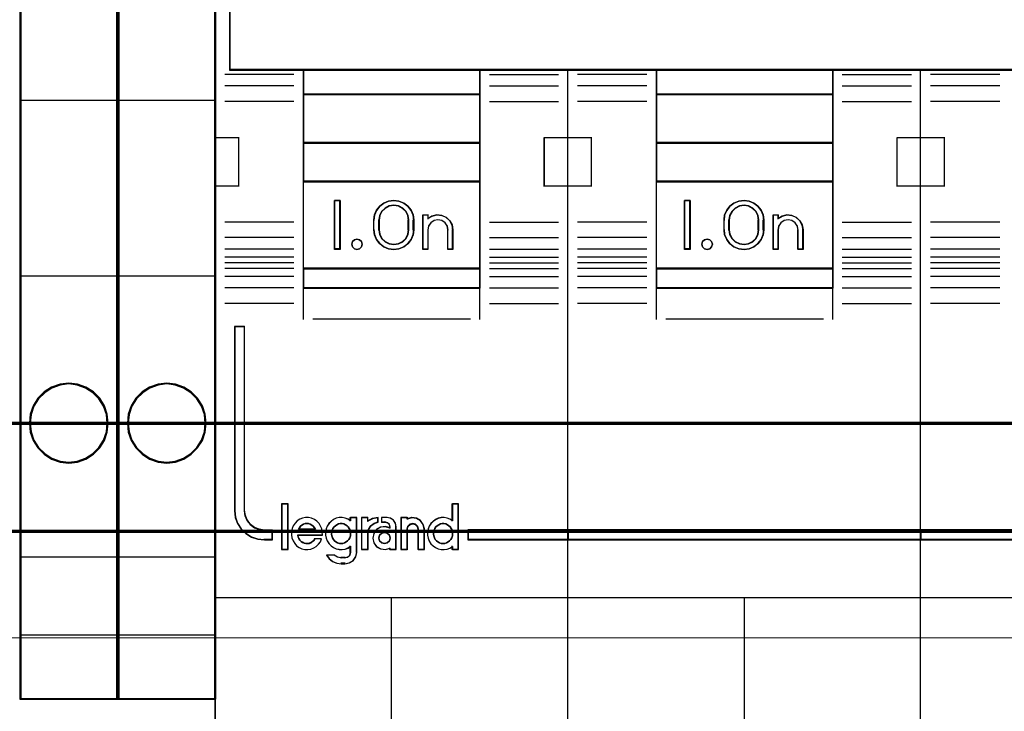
# Model space of a CAD drawing. Header units: millimetres. Extents: x -1290 to 1795, y -4192 to -1311.
# Tile 474 of 656: x 1509 to 1519, y -3690 to -3683. Entities that reach past the tile are written whole.
import ezdxf

# ---------------------------------------------------------------- set-up
doc = ezdxf.new("R2010")
doc.units = ezdxf.units.MM
doc.layers.add('30', color=7, linetype='Continuous')
doc.layers.add('45', color=7, linetype='Continuous')
doc.layers.add('Aparatura', color=7, linetype='Continuous', lineweight=13)

# ---------------------------------------------------------------- blocks, each defined once
blk = doc.blocks.new('*U220')
at = {"layer": '45', "color": 7}
for points in [[(729.330434, -233.600374), (711.31819, -233.600374), (711.31819, -315.623143), (729.330434, -315.623143), (747.331539, -315.623143), (765.343784, -315.623143), (765.343784, -233.600374), (747.331539, -233.600374), (729.330434, -233.600374)], [(733.830821, -269.920485), (742.83135, -269.920485), (747.331614, -269.920485), (751.837448, -269.920485), (760.843546, -269.920485), (764.58634, -269.920485), (764.58634, -266.509488), (764.58634, -265.872694), (757.089613, -265.629051), (749.587316, -265.462931), (742.085019, -265.385409), (734.577152, -265.385409), (727.074855, -265.462931), (719.566988, -265.629051), (712.070261, -265.872694), (712.070261, -266.509488), (712.070261, -269.920485), (715.818625, -269.920485), (724.819153, -269.920485), (729.330557, -269.920485), (733.830821, -269.920485)], [(724.844733, -271.173646), (724.844733, -269.886374), (715.816293, -269.886374), (715.816293, -271.173646), (724.844733, -271.173646)], [(733.817662, -269.886374), (733.817662, -271.173646), (742.844311, -271.173646), (742.844311, -269.886374), (733.817662, -269.886374)], [(724.844733, -271.141329), (715.816293, -271.141329), (715.816293, -273.647651), (724.844733, -273.647651), (724.844733, -271.141329)], [(733.817662, -271.141329), (733.817662, -273.647651), (742.844311, -273.647651), (742.844311, -271.141329), (733.817662, -271.141329)], [(724.844733, -275.62075), (724.844733, -273.613539), (715.816293, -273.613539), (715.816293, -275.62075), (724.844733, -275.62075)], [(742.844311, -275.62075), (742.844311, -273.613539), (733.817662, -273.613539), (733.817662, -275.62075), (742.844311, -275.62075)], [(724.844733, -280.062468), (724.844733, -275.588434), (715.816293, -275.588434), (715.816293, -280.062468), (724.844733, -280.062468)], [(733.817662, -275.588434), (733.817662, -280.062468), (742.844311, -280.062468), (742.844311, -275.588434), (733.817662, -275.588434)], [(717.707216, -276.566904), (717.707216, -279.073225), (717.424294, -279.073225), (717.424294, -276.566904), (717.707216, -276.566904)], [(719.422655, -277.569433), (719.462278, -277.313231), (719.564166, -277.073738), (719.722658, -276.862093), (719.937755, -276.706144), (720.181153, -276.605891), (720.441533, -276.566904), (720.701913, -276.605891), (720.950972, -276.706144), (721.160408, -276.862093), (721.324561, -277.073738), (721.426449, -277.313231), (721.460411, -277.569433), (721.460411, -278.070697), (721.426449, -278.332468), (721.324561, -278.571961), (721.160408, -278.778036), (720.950972, -278.933985), (720.701913, -279.039808), (720.441533, -279.073225), (720.181153, -279.039808), (719.937755, -278.933985), (719.722658, -278.778036), (719.564166, -278.571961), (719.462278, -278.332468), (719.422655, -278.070697), (719.422655, -277.569433)], [(735.565333, -276.566904), (735.565333, -279.073225), (735.275249, -279.073225), (735.275249, -276.566904), (735.565333, -276.566904)], [(738.807444, -276.706144), (739.011277, -276.862093), (739.181139, -277.073738), (739.283055, -277.313231), (739.311366, -277.569433), (739.311366, -278.070697), (739.283055, -278.332468), (739.181139, -278.571961), (739.011277, -278.778036), (738.807444, -278.933985), (738.563976, -279.039808), (738.303522, -279.073225), (738.031744, -279.039808), (737.788276, -278.933985), (737.57878, -278.778036), (737.420243, -278.571961), (737.312664, -278.332468), (737.284354, -278.070697), (737.284354, -277.569433), (737.312664, -277.313231), (737.420243, -277.073738), (737.57878, -276.862093), (737.788276, -276.706144), (738.031744, -276.605891), (738.303522, -276.566904), (738.563976, -276.605891), (738.807444, -276.706144)], [(721.215093, -278.070742), (721.215093, -277.567592), (721.175269, -277.332789), (721.067176, -277.13153), (720.896503, -276.963813), (720.680317, -276.852002), (720.441375, -276.812868), (720.202432, -276.852002), (719.997625, -276.963813), (719.821263, -277.13153), (719.71317, -277.332789), (719.673346, -277.567592), (719.673346, -278.070742), (719.71317, -278.305545), (719.821263, -278.517986), (719.997625, -278.680111), (720.202432, -278.786332), (720.441375, -278.825466), (720.680317, -278.786332), (720.896503, -278.680111), (721.067176, -278.517986), (721.175269, -278.305545), (721.215093, -278.070742)], [(739.066047, -278.070742), (739.066047, -277.567592), (739.026215, -277.332789), (738.9181, -277.13153), (738.747392, -276.963813), (738.531161, -276.852002), (738.30355, -276.812868), (738.064558, -276.852002), (737.848328, -276.963813), (737.67762, -277.13153), (737.569504, -277.332789), (737.529672, -277.567592), (737.529672, -278.070742), (737.569504, -278.305545), (737.67762, -278.517986), (737.848328, -278.680111), (738.064558, -278.786332), (738.30355, -278.825466), (738.531161, -278.786332), (738.747392, -278.680111), (738.9181, -278.517986), (739.026215, -278.305545), (739.066047, -278.070742)], [(721.92777, -279.073225), (721.92777, -277.313774), (722.178194, -277.313774), (722.178194, -277.498684), (722.39447, -277.369807), (722.633511, -277.313774), (722.889627, -277.336187), (723.117285, -277.431444), (723.299412, -277.605148), (723.418932, -277.818075), (723.458773, -278.064622), (723.458773, -279.073225), (723.202657, -279.073225), (723.202657, -278.064622), (723.168508, -277.874108), (723.06037, -277.711611), (722.889627, -277.599544), (722.696117, -277.560321), (722.496916, -277.599544), (722.331863, -277.711611), (722.218034, -277.874108), (722.178194, -278.064622), (722.178194, -279.073225), (721.92777, -279.073225)], [(740.740262, -277.336187), (740.96792, -277.431444), (741.155738, -277.605148), (741.269567, -277.818075), (741.315099, -278.064622), (741.315099, -279.073225), (741.064675, -279.073225), (741.064675, -278.064622), (741.019143, -277.874108), (740.911005, -277.711611), (740.745953, -277.599544), (740.546752, -277.560321), (740.353242, -277.599544), (740.182498, -277.711611), (740.074361, -277.874108), (740.040212, -278.064622), (740.040212, -279.073225), (739.784096, -279.073225), (739.784096, -277.313774), (740.040212, -277.313774), (740.040212, -277.498684), (740.245105, -277.369807), (740.495529, -277.313774), (740.740262, -277.336187)], [(718.796168, -278.674416), (718.831742, -278.809307), (718.796168, -278.944199), (718.701303, -279.038036), (718.564936, -279.073225), (718.434497, -279.038036), (718.333704, -278.944199), (718.298129, -278.809307), (718.333704, -278.674416), (718.434497, -278.580579), (718.564936, -278.54539), (718.701303, -278.580579), (718.796168, -278.674416)], [(736.646522, -278.674416), (736.688069, -278.809307), (736.646522, -278.944199), (736.551557, -279.038036), (736.426916, -279.073225), (736.284469, -279.038036), (736.189504, -278.944199), (736.159828, -278.809307), (736.189504, -278.674416), (736.284469, -278.580579), (736.426916, -278.54539), (736.551557, -278.580579), (736.646522, -278.674416)], [(724.844733, -280.030152), (715.816293, -280.030152), (715.816293, -281.051711), (724.844733, -281.051711), (724.844733, -280.030152)], [(733.817662, -280.030152), (733.817662, -281.051711), (742.844311, -281.051711), (742.844311, -280.030152), (733.817662, -280.030152)], [(712.830206, -292.409046), (712.830206, -282.99788), (712.326324, -282.99788), (712.326324, -292.409046), (712.360293, -292.739843), (712.467864, -293.048586), (712.654696, -293.335277), (712.898145, -293.566835), (713.181226, -293.743259), (713.503937, -293.859038), (713.849295, -293.892118), (714.251268, -293.892118), (714.251268, -293.401436), (713.849295, -293.401436), (713.583199, -293.362843), (713.334089, -293.269118), (713.130271, -293.109232), (712.966085, -292.899728), (712.869837, -292.662657), (712.830206, -292.409046)], [(712.830206, -292.409046), (712.830206, -282.99788), (712.326324, -282.99788), (712.326324, -292.409046), (712.360293, -292.739843), (712.467864, -293.048586), (712.654696, -293.335277), (712.898145, -293.566835), (713.181226, -293.743259), (713.503937, -293.859038), (713.849295, -293.892118), (714.251268, -293.892118), (714.251268, -293.401436), (713.849295, -293.401436), (713.583199, -293.362843), (713.334089, -293.269118), (713.130271, -293.109232), (712.966085, -292.899728), (712.869837, -292.662657), (712.830206, -292.409046)], [(715.042734, -294.371479), (715.042734, -292.066238), (714.729371, -292.066238), (714.729371, -294.371479), (715.042734, -294.371479)], [(729.35179, -293.371464), (724.216216, -293.371464), (724.216216, -293.892118), (729.35179, -293.892118), (729.35179, -293.371464)], [(729.319558, -293.371464), (729.319558, -293.892118), (747.342415, -293.892118), (747.342415, -293.371464), (729.319558, -293.371464)], [(747.342415, -293.892118), (747.342415, -293.371464), (729.319558, -293.371464), (729.319558, -293.892118), (747.342415, -293.892118)], [(747.310183, -293.371464), (747.310183, -293.892118), (764.33565, -293.892118), (764.33565, -293.371464), (747.310183, -293.371464)]]:
    blk.add_lwpolyline(points, close=True, dxfattribs=at)
at = {"layer": '45', "color": 139}
for points in [[(729.330434, -233.600374), (711.31819, -233.600374), (711.31819, -315.623143), (729.330434, -315.623143), (747.331539, -315.623143), (765.343784, -315.623143), (765.343784, -233.600374), (747.331539, -233.600374), (729.330434, -233.600374)], [(729.335804, -233.616532), (711.334305, -233.616532), (711.334305, -315.606984), (729.335804, -315.606984), (747.32617, -315.606984), (765.327668, -315.606984), (765.327668, -233.616532), (747.32617, -233.616532), (729.335804, -233.616532)], [(718.831742, -278.809307), (718.796168, -278.674416), (718.701303, -278.580579), (718.564936, -278.54539), (718.434497, -278.580579), (718.333704, -278.674416), (718.298129, -278.809307), (718.333704, -278.944199), (718.434497, -279.038036), (718.564936, -279.073225), (718.701303, -279.038036), (718.796168, -278.944199), (718.831742, -278.809307)], [(736.688069, -278.809307), (736.646522, -278.674416), (736.551557, -278.580579), (736.426916, -278.54539), (736.284469, -278.580579), (736.189504, -278.674416), (736.159828, -278.809307), (736.189504, -278.944199), (736.284469, -279.038036), (736.426916, -279.073225), (736.551557, -279.038036), (736.646522, -278.944199), (736.688069, -278.809307)], [(717.758448, -294.080631), (717.844978, -294.074945), (717.937277, -294.046519), (718.018038, -293.995351), (718.087262, -293.944183), (718.150717, -293.864589), (718.196867, -293.77931), (718.231479, -293.688345), (718.237247, -293.591695), (718.237247, -293.495044), (718.214173, -293.398394), (718.173792, -293.313115), (718.121874, -293.227835), (718.058419, -293.165297), (717.977657, -293.114129), (717.891127, -293.074332), (717.804597, -293.057276), (717.712299, -293.057276), (717.62, -293.074332), (717.53347, -293.114129), (717.464246, -293.165297), (717.395022, -293.227835), (717.337335, -293.313115), (717.296954, -293.398394), (717.285417, -293.495044), (717.27388, -293.591695), (717.291186, -293.688345), (717.320029, -293.77931), (717.36041, -293.864589), (717.423865, -293.944183), (717.493089, -293.995351), (717.579619, -294.046519), (717.666149, -294.074945), (717.758448, -294.080631)], [(722.957585, -294.080631), (723.043954, -294.074945), (723.130323, -294.046519), (723.216692, -293.995351), (723.285788, -293.944183), (723.349125, -293.864589), (723.395189, -293.77931), (723.429736, -293.688345), (723.435494, -293.591695), (723.435494, -293.495044), (723.412462, -293.398394), (723.372157, -293.313115), (723.320335, -293.227835), (723.256998, -293.165297), (723.176387, -293.114129), (723.090017, -293.074332), (722.99789, -293.057276), (722.911521, -293.057276), (722.819394, -293.074332), (722.733025, -293.114129), (722.658171, -293.165297), (722.594834, -293.227835), (722.537254, -293.313115), (722.502707, -293.398394), (722.473917, -293.495044), (722.473917, -293.591695), (722.491191, -293.688345), (722.514223, -293.77931), (722.560286, -293.864589), (722.623624, -293.944183), (722.692719, -293.995351), (722.779088, -294.046519), (722.865457, -294.074945), (722.957585, -294.080631)], [(720.257097, -293.799888), (720.215784, -293.653668), (720.109551, -293.554239), (719.967907, -293.513297), (719.826263, -293.554239), (719.720031, -293.653668), (719.678718, -293.799888), (719.720031, -293.940259), (719.826263, -294.045538), (719.967907, -294.080631), (720.109551, -294.045538), (720.215784, -293.940259), (720.257097, -293.799888)]]:
    blk.add_lwpolyline(points, close=True, dxfattribs=at)
for points in [[(712.070261, -262.063995), (712.070261, -269.920485)], [(715.347144, -270.139519), (711.819571, -270.139519)], [(764.58634, -269.886374), (712.070261, -269.886374)], [(715.816293, -269.886374), (715.816293, -281.051711)], [(715.816293, -269.886374), (724.844733, -269.886374)], [(724.810711, -269.886374), (724.810711, -281.051711)], [(725.317464, -270.139519), (728.846828, -270.139519)], [(729.319558, -315.623143), (729.319558, -269.886374)], [(733.343141, -270.139519), (729.815567, -270.139519)], [(733.817662, -269.886374), (733.817662, -281.051711)], [(733.817662, -269.886374), (742.844311, -269.886374)], [(742.812079, -269.886374), (742.812079, -281.051711)], [(743.31346, -270.139519), (746.846406, -270.139519)], [(747.310183, -315.623143), (747.310183, -269.886374)], [(751.34451, -270.139519), (747.816936, -270.139519)], [(715.347144, -270.728397), (711.819571, -270.728397)], [(715.816293, -271.141329), (724.844733, -271.141329)], [(725.317464, -270.728397), (728.846828, -270.728397)], [(733.343141, -270.728397), (729.815567, -270.728397)], [(733.817662, -271.141329), (742.844311, -271.141329)], [(743.31346, -270.728397), (746.846406, -270.728397)], [(751.34451, -270.728397), (747.816936, -270.728397)], [(715.347144, -271.52015), (711.819571, -271.52015)], [(725.317464, -271.52015), (728.846828, -271.52015)], [(733.343141, -271.52015), (729.815567, -271.52015)], [(743.31346, -271.52015), (746.846406, -271.52015)], [(751.34451, -271.52015), (747.816936, -271.52015)], [(711.31819, -273.362188), (712.553736, -273.362188)], [(712.521504, -273.362188), (712.521504, -275.863123)], [(715.816293, -273.613539), (724.844733, -273.613539)], [(728.110872, -275.863123), (728.110872, -273.362188)], [(728.110872, -273.362188), (729.35179, -273.362188)], [(729.319558, -273.362188), (730.549733, -273.362188)], [(730.51571, -273.362188), (730.51571, -275.863123)], [(733.817662, -273.613539), (742.844311, -273.613539)], [(746.112241, -275.863123), (746.112241, -273.362188)], [(746.112241, -273.362188), (747.342415, -273.362188)], [(747.310183, -273.362188), (748.551101, -273.362188)], [(748.517079, -273.362188), (748.517079, -275.863123)], [(715.816293, -275.588434), (724.844733, -275.588434)], [(733.817662, -275.588434), (742.844311, -275.588434)], [(711.31819, -275.829012), (712.553736, -275.829012)], [(728.110872, -275.829012), (729.35179, -275.829012)], [(729.319558, -275.829012), (730.549733, -275.829012)], [(746.112241, -275.829012), (747.342415, -275.829012)], [(747.310183, -275.829012), (748.551101, -275.829012)], [(717.707216, -276.566904), (717.424294, -276.566904)], [(717.424294, -276.566904), (717.424294, -279.073225)], [(717.674984, -276.566904), (717.674984, -279.073225)], [(721.460411, -277.588463), (721.426449, -277.327398), (721.324561, -277.083359), (721.160408, -276.867697), (720.950972, -276.708787), (720.701913, -276.606631), (720.441533, -276.566904), (720.181153, -276.606631), (719.937755, -276.708787), (719.722658, -276.867697), (719.564166, -277.083359), (719.462278, -277.327398), (719.422655, -277.588463)], [(735.565333, -276.566904), (735.275249, -276.566904)], [(735.275249, -276.566904), (735.275249, -279.073225)], [(735.531311, -276.566904), (735.531311, -279.073225)], [(739.311366, -277.588463), (739.283055, -277.327398), (739.181139, -277.083359), (739.011277, -276.867697), (738.807444, -276.708787), (738.563976, -276.606631), (738.303522, -276.566904), (738.031744, -276.606631), (737.788276, -276.708787), (737.57878, -276.867697), (737.420243, -277.083359), (737.312664, -277.327398), (737.284354, -277.588463)], [(721.215093, -277.588463), (721.175269, -277.347167), (721.067176, -277.140342), (720.896503, -276.967987), (720.680317, -276.853084), (720.441375, -276.812868), (720.202432, -276.853084), (719.997625, -276.967987), (719.821263, -277.140342), (719.71317, -277.347167), (719.673346, -277.588463)], [(739.066047, -277.588463), (739.026215, -277.347167), (738.9181, -277.140342), (738.747392, -276.967987), (738.531161, -276.853084), (738.30355, -276.812868), (738.064558, -276.853084), (737.848328, -276.967987), (737.67762, -277.140342), (737.569504, -277.347167), (737.529672, -277.588463)], [(719.422655, -278.083982), (719.422655, -277.556147)], [(719.673346, -278.083982), (719.673346, -277.556147)], [(721.18107, -278.083982), (721.18107, -277.556147)], [(721.426389, -278.083982), (721.426389, -277.556147)], [(721.92777, -277.313774), (722.20532, -277.313774)], [(721.92777, -277.313774), (721.92777, -279.073225)], [(722.173088, -277.313774), (722.173088, -277.527421)], [(723.458773, -278.083982), (723.418773, -277.831078), (723.298776, -277.612661), (723.115923, -277.434478), (722.887357, -277.336765), (722.630221, -277.313774), (722.390226, -277.371252), (722.173088, -277.503452)], [(723.208082, -278.083982), (723.173582, -277.884578), (723.064333, -277.714498), (722.891834, -277.597201), (722.696335, -277.556147), (722.495086, -277.597201), (722.328337, -277.714498), (722.213338, -277.884578), (722.173088, -278.083982)], [(737.284354, -278.083982), (737.284354, -277.556147)], [(737.529672, -278.083982), (737.529672, -277.556147)], [(739.032025, -278.083982), (739.032025, -277.556147)], [(739.277343, -278.083982), (739.277343, -277.556147)], [(739.784096, -277.313774), (740.067018, -277.313774)], [(739.784096, -277.313774), (739.784096, -279.073225)], [(740.034787, -277.313774), (740.034787, -277.527421)], [(741.315099, -278.083982), (741.269374, -277.831078), (741.15506, -277.612661), (740.966443, -277.434478), (740.737815, -277.336765), (740.492041, -277.313774), (740.240551, -277.371252), (740.034787, -277.503452)], [(741.06978, -278.083982), (741.023781, -277.884578), (740.914531, -277.714498), (740.747782, -277.597201), (740.546534, -277.556147), (740.351035, -277.597201), (740.178536, -277.714498), (740.069287, -277.884578), (740.034787, -278.083982)], [(715.347144, -277.676436), (711.819571, -277.676436)], [(719.422655, -278.049871), (719.462278, -278.31708), (719.564166, -278.561548), (719.722658, -278.771904), (719.937755, -278.931093), (720.181153, -279.039113), (720.441533, -279.073225), (720.701913, -279.039113), (720.950972, -278.931093), (721.160408, -278.771904), (721.324561, -278.561548), (721.426449, -278.31708), (721.460411, -278.049871)], [(719.673346, -278.049871), (719.71317, -278.291167), (719.821263, -278.509483), (719.997625, -278.676092), (720.202432, -278.78525), (720.441375, -278.825466), (720.680317, -278.78525), (720.896503, -278.676092), (721.067176, -278.509483), (721.175269, -278.291167), (721.215093, -278.049871)], [(722.173088, -278.049871), (722.173088, -279.073225)], [(723.17406, -278.049871), (723.17406, -279.073225)], [(723.42475, -278.049871), (723.42475, -279.073225)], [(725.317464, -277.676436), (728.846828, -277.676436)], [(733.343141, -277.676436), (729.815567, -277.676436)], [(737.284354, -278.049871), (737.312664, -278.31708), (737.420243, -278.561548), (737.57878, -278.771904), (737.788276, -278.931093), (738.031744, -279.039113), (738.303522, -279.073225), (738.563976, -279.039113), (738.807444, -278.931093), (739.011277, -278.771904), (739.181139, -278.561548), (739.283055, -278.31708), (739.311366, -278.049871)], [(737.529672, -278.049871), (737.569504, -278.291167), (737.67762, -278.509483), (737.848328, -278.676092), (738.064558, -278.78525), (738.30355, -278.825466), (738.531161, -278.78525), (738.747392, -278.676092), (738.9181, -278.509483), (739.026215, -278.291167), (739.066047, -278.049871)], [(740.034787, -278.049871), (740.034787, -279.073225)], [(741.035758, -278.049871), (741.035758, -279.073225)], [(741.281077, -278.049871), (741.281077, -279.073225)], [(743.31346, -277.676436), (746.846406, -277.676436)], [(751.34451, -277.676436), (747.816936, -277.676436)], [(715.347144, -278.462803), (711.819571, -278.462803)], [(725.317464, -278.462803), (728.846828, -278.462803)], [(733.343141, -278.462803), (729.815567, -278.462803)], [(743.31346, -278.462803), (746.846406, -278.462803)], [(751.34451, -278.462803), (747.816936, -278.462803)], [(715.347144, -279.062453), (711.819571, -279.062453)], [(717.707216, -279.039113), (717.424294, -279.039113)], [(721.92777, -279.039113), (722.20532, -279.039113)], [(723.17406, -279.039113), (723.458773, -279.039113)], [(725.317464, -279.062453), (728.846828, -279.062453)], [(733.343141, -279.062453), (729.815567, -279.062453)], [(735.565333, -279.039113), (735.275249, -279.039113)], [(739.784096, -279.039113), (740.067018, -279.039113)], [(741.035758, -279.039113), (741.315099, -279.039113)], [(743.31346, -279.062453), (746.846406, -279.062453)], [(751.34451, -279.062453), (747.816936, -279.062453)], [(715.347144, -279.457432), (711.819571, -279.457432)], [(725.317464, -279.457432), (728.846828, -279.457432)], [(733.343141, -279.457432), (729.815567, -279.457432)], [(743.31346, -279.457432), (746.846406, -279.457432)], [(751.34451, -279.457432), (747.816936, -279.457432)], [(715.347144, -279.753666), (711.819571, -279.753666)], [(715.347144, -280.040924), (711.819571, -280.040924)], [(715.816293, -280.030152), (724.844733, -280.030152)], [(725.317464, -279.753666), (728.846828, -279.753666)], [(725.317464, -280.040924), (728.846828, -280.040924)], [(733.343141, -279.753666), (729.815567, -279.753666)], [(733.343141, -280.040924), (729.815567, -280.040924)], [(733.817662, -280.030152), (742.844311, -280.030152)], [(743.31346, -279.753666), (746.846406, -279.753666)], [(743.31346, -280.040924), (746.846406, -280.040924)], [(751.34451, -279.753666), (747.816936, -279.753666)], [(751.34451, -280.040924), (747.816936, -280.040924)], [(715.347144, -280.446675), (711.819571, -280.446675)], [(725.317464, -280.446675), (728.846828, -280.446675)], [(733.343141, -280.446675), (729.815567, -280.446675)], [(743.31346, -280.446675), (746.846406, -280.446675)], [(751.34451, -280.446675), (747.816936, -280.446675)], [(715.347144, -281.035553), (711.819571, -281.035553)], [(715.816293, -281.019394), (724.844733, -281.019394)], [(715.816293, -281.019394), (715.816293, -282.651376)], [(724.810711, -281.019394), (724.810711, -282.651376)], [(725.317464, -281.035553), (728.846828, -281.035553)], [(733.343141, -281.035553), (729.815567, -281.035553)], [(733.817662, -281.019394), (742.844311, -281.019394)], [(733.817662, -281.019394), (733.817662, -282.651376)], [(742.812079, -281.019394), (742.812079, -282.651376)], [(743.31346, -281.035553), (746.846406, -281.035553)], [(751.34451, -281.035553), (747.816936, -281.035553)], [(715.347144, -281.82192), (711.819571, -281.82192)], [(725.317464, -281.82192), (728.846828, -281.82192)], [(733.343141, -281.82192), (729.815567, -281.82192)], [(743.31346, -281.82192), (746.846406, -281.82192)], [(751.34451, -281.82192), (747.816936, -281.82192)], [(716.310512, -282.619059), (724.348724, -282.619059)], [(734.311881, -282.619059), (742.350093, -282.619059)], [(712.326324, -282.99788), (712.326324, -292.414538)], [(712.326324, -282.99788), (712.854564, -282.99788)], [(712.820542, -282.99788), (712.820542, -292.414538)], [(714.713255, -292.051875), (714.713255, -294.387637)], [(714.713255, -292.051875), (715.05885, -292.051875)], [(715.024828, -292.051875), (715.024828, -294.387637)], [(723.403263, -292.051875), (723.403263, -292.942373)], [(723.403263, -292.051875), (723.741695, -292.051875)], [(723.709463, -292.051875), (723.709463, -294.387637)], [(712.326324, -292.382221), (712.360432, -292.719001), (712.468444, -293.033329), (712.656042, -293.325205), (712.900489, -293.560951), (713.184729, -293.740567), (713.508763, -293.85844), (713.855536, -293.892118)], [(712.820542, -292.382221), (712.860792, -292.643286), (712.958541, -292.887325), (713.12529, -293.102988), (713.332289, -293.267572), (713.585287, -293.364053), (713.855536, -293.40378)], [(716.806521, -293.64195), (716.795148, -293.484964), (716.772402, -293.333584), (716.709852, -293.182204), (716.630242, -293.05325), (716.5222, -292.93551), (716.391412, -292.845804), (716.249251, -292.78413), (716.095718, -292.756097), (715.942184, -292.744884), (715.788651, -292.778524), (715.652177, -292.840197), (715.521389, -292.924297), (715.413347, -293.03643), (715.316677, -293.165384), (715.259813, -293.316764), (715.225695, -293.468144), (715.220008, -293.62513), (715.24844, -293.787724), (715.305305, -293.939104), (715.390601, -294.068057), (715.48727, -294.191404), (715.618058, -294.28111), (715.760219, -294.34839), (715.902379, -294.376424), (716.055913, -294.387637), (716.209446, -294.36521), (716.357293, -294.303537), (716.488081, -294.219437), (716.60181, -294.11291), (716.698479, -293.983957), (716.76103, -293.838184)], [(716.44481, -293.35351), (716.39847, -293.267333), (716.334752, -293.193467), (716.265241, -293.131912), (716.184145, -293.094979), (716.097257, -293.058045), (716.010368, -293.05189), (715.92348, -293.058045), (715.836591, -293.094979), (715.761288, -293.131912), (715.691777, -293.193467), (715.628059, -293.267333), (715.581719, -293.35351)], [(718.237247, -292.913084), (718.111434, -292.828984), (717.962746, -292.778524), (717.808339, -292.744884), (717.66537, -292.756097), (717.510963, -292.78413), (717.367993, -292.85141), (717.247899, -292.946724), (717.139242, -293.058857), (717.053461, -293.18781), (716.996273, -293.333584), (716.967679, -293.49057), (716.967679, -293.647557), (716.996273, -293.804544), (717.053461, -293.94471), (717.139242, -294.084877), (717.247899, -294.19701), (717.367993, -294.28111), (717.510963, -294.34839), (717.66537, -294.376424), (717.808339, -294.387637), (717.962746, -294.36521), (718.111434, -294.309144), (718.237247, -294.225044)], [(718.203225, -292.744884), (718.203225, -292.942373)], [(718.203225, -292.744884), (718.554192, -292.744884)], [(718.52196, -292.744884), (718.52196, -294.542038)], [(718.788767, -292.744884), (718.788767, -294.387637)], [(718.788767, -292.744884), (719.132571, -292.744884)], [(719.644696, -292.744884), (719.354767, -292.803457), (719.100339, -292.953145)], [(719.100339, -292.744884), (719.100339, -292.953145)], [(719.644696, -292.97469), (719.437603, -293.050266), (719.254179, -293.183977), (719.141757, -293.37001), (719.100339, -293.585112)], [(720.257097, -293.279772), (720.020053, -293.206291), (719.777227, -293.240205), (719.569091, -293.358905), (719.41877, -293.56239), (719.372517, -293.79979), (719.41877, -294.03719), (719.569091, -294.235023), (719.777227, -294.353723), (720.020053, -294.387637), (720.257097, -294.319809)], [(719.612464, -292.744884), (719.612464, -293.007006)], [(719.807644, -292.744884), (719.807644, -293.007006)], [(720.106682, -292.744884), (719.807644, -292.744884)], [(719.807644, -292.97469), (720.024313, -292.97469)], [(720.257097, -293.238607), (720.218981, -293.106648), (720.123694, -293.012392), (719.99029, -292.97469)], [(720.563297, -293.238607), (720.53349, -293.050522), (720.42022, -292.891825), (720.259259, -292.786027), (720.074451, -292.744884)], [(720.224865, -293.206291), (720.224865, -293.310422)], [(720.531066, -293.206291), (720.531066, -294.387637)], [(720.803244, -292.744884), (720.803244, -294.387637)], [(720.803244, -292.744884), (721.154211, -292.744884)], [(722.004768, -293.35351), (721.946952, -293.11006), (721.808194, -292.91298), (721.594277, -292.779662), (721.351451, -292.744884), (721.120188, -292.820237)], [(721.120188, -292.744884), (721.120188, -292.849014)], [(721.693195, -293.35351), (721.651844, -293.199622), (721.55142, -293.094979), (721.409645, -293.05189), (721.261963, -293.094979), (721.149725, -293.199622), (721.120188, -293.35351)], [(723.435494, -292.913084), (723.304148, -292.828984), (723.167091, -292.778524), (723.012902, -292.744884), (722.864423, -292.756097), (722.710234, -292.78413), (722.567466, -292.85141), (722.447541, -292.946724), (722.339038, -293.058857), (722.253377, -293.18781), (722.19627, -293.333584), (722.167716, -293.49057), (722.167716, -293.647557), (722.19627, -293.804544), (722.253377, -293.94471), (722.339038, -294.084877), (722.447541, -294.19701), (722.567466, -294.28111), (722.710234, -294.34839), (722.864423, -294.376424), (723.012902, -294.387637), (723.167091, -294.36521), (723.304148, -294.309144), (723.435494, -294.225044)], [(713.823304, -293.371464), (714.251268, -293.371464)], [(714.219037, -293.371464), (714.219037, -293.892118)], [(715.536953, -293.624609), (716.806521, -293.624609)], [(715.536953, -293.624609), (715.560079, -293.731212), (715.594768, -293.820047), (715.646802, -293.897038), (715.716181, -293.968106), (715.78556, -294.015485), (715.872283, -294.056941), (715.959007, -294.080631), (716.04573, -294.080631), (716.138235, -294.068786), (716.224959, -294.033252), (716.294338, -293.979951), (716.363716, -293.914805), (716.421532, -293.831892)], [(715.581719, -293.321194), (716.44481, -293.321194)], [(718.788767, -294.387637), (719.132571, -294.387637), (719.132571, -293.552795)], [(721.120188, -293.321194), (721.120188, -294.387637)], [(721.660964, -293.321194), (721.660964, -294.387637)], [(721.972536, -293.321194), (721.972536, -294.387637)], [(724.216216, -293.371464), (764.33565, -293.371464)], [(724.216216, -293.371464), (724.216216, -293.892118)], [(713.823304, -293.859802), (714.251268, -293.859802)], [(716.3893, -293.816713), (716.761755, -293.816713)], [(718.203225, -294.195534), (718.203225, -294.542038)], [(723.403263, -294.195534), (723.403263, -294.387637)], [(724.216216, -293.859802), (764.33565, -293.859802)], [(714.713255, -294.355321), (715.05885, -294.355321)], [(717.012445, -294.646169), (717.146375, -294.83525), (717.326888, -294.988878), (717.54234, -295.083418), (717.775261, -295.112962)], [(717.012445, -294.646169), (717.429666, -294.646169)], [(717.397434, -294.646169), (717.568066, -294.763166), (717.775261, -294.811342)], [(717.931047, -295.112962), (718.172075, -295.066559), (718.371951, -294.944751), (718.507162, -294.735937), (718.554192, -294.509721)], [(717.931047, -294.811342), (718.087272, -294.768253), (718.199754, -294.663609), (718.237247, -294.509721)], [(720.224865, -294.288892), (720.224865, -294.387637)], [(720.224865, -294.355321), (720.563297, -294.355321)], [(720.803244, -294.355321), (721.154211, -294.355321)], [(721.660964, -294.355321), (722.004768, -294.355321)], [(723.403263, -294.355321), (723.741695, -294.355321)], [(717.741238, -294.779025), (717.963279, -294.779025)], [(717.963279, -295.080646), (717.741238, -295.080646)], [(711.31819, -296.823939), (729.35179, -296.823939)], [(720.312607, -296.823939), (720.312607, -304.068212)], [(729.319558, -296.823939), (747.342415, -296.823939)], [(738.313976, -296.823939), (738.313976, -304.068212)], [(747.310183, -296.823939), (765.343784, -296.823939)]]:
    blk.add_lwpolyline(points, dxfattribs=at)
at = {"layer": '45', "color": 59}
for points in [[(733.830821, -269.920485), (742.83135, -269.920485), (747.331614, -269.920485), (751.837448, -269.920485), (760.843546, -269.920485), (764.58634, -269.920485), (764.58634, -266.509488), (764.58634, -265.872694), (757.089613, -265.629051), (749.587316, -265.462931), (742.085019, -265.385409), (734.577152, -265.385409), (727.074855, -265.462931), (719.566988, -265.629051), (712.070261, -265.872694), (712.070261, -266.509488), (712.070261, -269.920485), (715.818625, -269.920485), (724.819153, -269.920485), (729.330557, -269.920485), (733.830821, -269.920485)], [(733.834324, -269.904327), (742.829635, -269.904327), (747.327291, -269.904327), (751.830513, -269.904327), (760.831391, -269.904327), (764.572015, -269.904327), (764.572015, -266.516285), (764.572015, -265.883778), (757.079633, -265.641775), (749.581685, -265.476773), (742.083737, -265.399772), (734.580222, -265.399772), (727.082274, -265.476773), (719.578759, -265.641775), (712.086377, -265.883778), (712.086377, -266.516285), (712.086377, -269.904327), (715.832568, -269.904327), (724.827879, -269.904327), (729.336668, -269.904327), (733.834324, -269.904327)], [(724.844733, -271.173646), (724.844733, -269.886374), (715.816293, -269.886374), (715.816293, -271.173646), (724.844733, -271.173646)], [(724.828617, -271.157488), (724.828617, -269.902532), (715.832409, -269.902532), (715.832409, -271.157488), (724.828617, -271.157488)], [(733.817662, -269.886374), (733.817662, -271.173646), (742.844311, -271.173646), (742.844311, -269.886374), (733.817662, -269.886374)], [(733.831987, -269.902532), (733.831987, -271.157488), (742.829986, -271.157488), (742.829986, -269.902532), (733.831987, -269.902532)], [(724.844733, -271.141329), (715.816293, -271.141329), (715.816293, -273.647651), (724.844733, -273.647651), (724.844733, -271.141329)], [(733.817662, -271.141329), (733.817662, -273.647651), (742.844311, -273.647651), (742.844311, -271.141329), (733.817662, -271.141329)], [(724.828617, -271.155692), (715.832409, -271.155692), (715.832409, -273.631492), (724.828617, -273.631492), (724.828617, -271.155692)], [(733.831987, -271.155692), (733.831987, -273.631492), (742.829986, -273.631492), (742.829986, -271.155692), (733.831987, -271.155692)], [(724.844733, -275.62075), (724.844733, -273.613539), (715.816293, -273.613539), (715.816293, -275.62075), (724.844733, -275.62075)], [(724.828617, -275.604592), (724.828617, -273.629697), (715.832409, -273.629697), (715.832409, -275.604592), (724.828617, -275.604592)], [(742.844311, -275.62075), (742.844311, -273.613539), (733.817662, -273.613539), (733.817662, -275.62075), (742.844311, -275.62075)], [(742.829986, -275.604592), (742.829986, -273.629697), (733.831987, -273.629697), (733.831987, -275.604592), (742.829986, -275.604592)], [(724.844733, -280.062468), (724.844733, -275.588434), (715.816293, -275.588434), (715.816293, -280.062468), (724.844733, -280.062468)], [(733.817662, -275.588434), (733.817662, -280.062468), (742.844311, -280.062468), (742.844311, -275.588434), (733.817662, -275.588434)], [(717.707216, -276.566904), (717.707216, -279.073225), (717.424294, -279.073225), (717.424294, -276.566904), (717.707216, -276.566904)], [(719.422655, -277.569433), (719.462278, -277.313231), (719.564166, -277.073738), (719.722658, -276.862093), (719.937755, -276.706144), (720.181153, -276.605891), (720.441533, -276.566904), (720.701913, -276.605891), (720.950972, -276.706144), (721.160408, -276.862093), (721.324561, -277.073738), (721.426449, -277.313231), (721.460411, -277.569433), (721.460411, -278.070697), (721.426449, -278.332468), (721.324561, -278.571961), (721.160408, -278.778036), (720.950972, -278.933985), (720.701913, -279.039808), (720.441533, -279.073225), (720.181153, -279.039808), (719.937755, -278.933985), (719.722658, -278.778036), (719.564166, -278.571961), (719.462278, -278.332468), (719.422655, -278.070697), (719.422655, -277.569433)], [(735.565333, -276.566904), (735.565333, -279.073225), (735.275249, -279.073225), (735.275249, -276.566904), (735.565333, -276.566904)], [(738.807444, -276.706144), (739.011277, -276.862093), (739.181139, -277.073738), (739.283055, -277.313231), (739.311366, -277.569433), (739.311366, -278.070697), (739.283055, -278.332468), (739.181139, -278.571961), (739.011277, -278.778036), (738.807444, -278.933985), (738.563976, -279.039808), (738.303522, -279.073225), (738.031744, -279.039808), (737.788276, -278.933985), (737.57878, -278.778036), (737.420243, -278.571961), (737.312664, -278.332468), (737.284354, -278.070697), (737.284354, -277.569433), (737.312664, -277.313231), (737.420243, -277.073738), (737.57878, -276.862093), (737.788276, -276.706144), (738.031744, -276.605891), (738.303522, -276.566904), (738.563976, -276.605891), (738.807444, -276.706144)], [(721.215093, -278.070742), (721.215093, -277.567592), (721.175269, -277.332789), (721.067176, -277.13153), (720.896503, -276.963813), (720.680317, -276.852002), (720.441375, -276.812868), (720.202432, -276.852002), (719.997625, -276.963813), (719.821263, -277.13153), (719.71317, -277.332789), (719.673346, -277.567592), (719.673346, -278.070742), (719.71317, -278.305545), (719.821263, -278.517986), (719.997625, -278.680111), (720.202432, -278.786332), (720.441375, -278.825466), (720.680317, -278.786332), (720.896503, -278.680111), (721.067176, -278.517986), (721.175269, -278.305545), (721.215093, -278.070742)], [(721.198977, -278.066702), (721.198977, -277.571632), (721.159986, -277.340599), (721.054152, -277.142571), (720.887047, -276.977548), (720.675381, -276.867532), (720.441434, -276.829027), (720.207487, -276.867532), (720.006961, -276.977548), (719.834286, -277.142571), (719.728453, -277.340599), (719.689462, -277.571632), (719.689462, -278.066702), (719.728453, -278.297735), (719.834286, -278.506765), (720.006961, -278.666287), (720.207487, -278.770802), (720.441434, -278.809307), (720.675381, -278.770802), (720.887047, -278.666287), (721.054152, -278.506765), (721.159986, -278.297735), (721.198977, -278.066702)], [(739.066047, -278.070742), (739.066047, -277.567592), (739.026215, -277.332789), (738.9181, -277.13153), (738.747392, -276.963813), (738.531161, -276.852002), (738.30355, -276.812868), (738.064558, -276.852002), (737.848328, -276.963813), (737.67762, -277.13153), (737.569504, -277.332789), (737.529672, -277.567592), (737.529672, -278.070742), (737.569504, -278.305545), (737.67762, -278.517986), (737.848328, -278.680111), (738.064558, -278.786332), (738.30355, -278.825466), (738.531161, -278.786332), (738.747392, -278.680111), (738.9181, -278.517986), (739.026215, -278.305545), (739.066047, -278.070742)], [(739.049931, -278.066702), (739.049931, -277.571632), (739.010935, -277.340599), (738.905088, -277.142571), (738.737961, -276.977548), (738.526267, -276.867532), (738.303431, -276.829027), (738.069453, -276.867532), (737.857759, -276.977548), (737.690632, -277.142571), (737.584785, -277.340599), (737.545788, -277.571632), (737.545788, -278.066702), (737.584785, -278.297735), (737.690632, -278.506765), (737.857759, -278.666287), (738.069453, -278.770802), (738.303431, -278.809307), (738.526267, -278.770802), (738.737961, -278.666287), (738.905088, -278.506765), (739.010935, -278.297735), (739.049931, -278.066702)], [(721.92777, -279.073225), (721.92777, -277.313774), (722.178194, -277.313774), (722.178194, -277.498684), (722.39447, -277.369807), (722.633511, -277.313774), (722.889627, -277.336187), (723.117285, -277.431444), (723.299412, -277.605148), (723.418932, -277.818075), (723.458773, -278.064622), (723.458773, -279.073225), (723.202657, -279.073225), (723.202657, -278.064622), (723.168508, -277.874108), (723.06037, -277.711611), (722.889627, -277.599544), (722.696117, -277.560321), (722.496916, -277.599544), (722.331863, -277.711611), (722.218034, -277.874108), (722.178194, -278.064622), (722.178194, -279.073225), (721.92777, -279.073225)], [(740.740262, -277.336187), (740.96792, -277.431444), (741.155738, -277.605148), (741.269567, -277.818075), (741.315099, -278.064622), (741.315099, -279.073225), (741.064675, -279.073225), (741.064675, -278.064622), (741.019143, -277.874108), (740.911005, -277.711611), (740.745953, -277.599544), (740.546752, -277.560321), (740.353242, -277.599544), (740.182498, -277.711611), (740.074361, -277.874108), (740.040212, -278.064622), (740.040212, -279.073225), (739.784096, -279.073225), (739.784096, -277.313774), (740.040212, -277.313774), (740.040212, -277.498684), (740.245105, -277.369807), (740.495529, -277.313774), (740.740262, -277.336187)], [(718.796168, -278.674416), (718.831742, -278.809307), (718.796168, -278.944199), (718.701303, -279.038036), (718.564936, -279.073225), (718.434497, -279.038036), (718.333704, -278.944199), (718.298129, -278.809307), (718.333704, -278.674416), (718.434497, -278.580579), (718.564936, -278.54539), (718.701303, -278.580579), (718.796168, -278.674416)], [(736.646522, -278.674416), (736.688069, -278.809307), (736.646522, -278.944199), (736.551557, -279.038036), (736.426916, -279.073225), (736.284469, -279.038036), (736.189504, -278.944199), (736.159828, -278.809307), (736.189504, -278.674416), (736.284469, -278.580579), (736.426916, -278.54539), (736.551557, -278.580579), (736.646522, -278.674416)], [(724.844733, -280.030152), (715.816293, -280.030152), (715.816293, -281.051711), (724.844733, -281.051711), (724.844733, -280.030152)], [(724.828617, -280.044514), (715.832409, -280.044514), (715.832409, -281.035553), (724.828617, -281.035553), (724.828617, -280.044514)], [(733.817662, -280.030152), (733.817662, -281.051711), (742.844311, -281.051711), (742.844311, -280.030152), (733.817662, -280.030152)], [(733.831987, -280.044514), (733.831987, -281.035553), (742.829986, -281.035553), (742.829986, -280.044514), (733.831987, -280.044514)], [(712.830206, -292.409046), (712.830206, -282.99788), (712.326324, -282.99788), (712.326324, -292.409046), (712.360293, -292.739843), (712.467864, -293.048586), (712.654696, -293.335277), (712.898145, -293.566835), (713.181226, -293.743259), (713.503937, -293.859038), (713.849295, -293.892118), (714.251268, -293.892118), (714.251268, -293.401436), (713.849295, -293.401436), (713.583199, -293.362843), (713.334089, -293.269118), (713.130271, -293.109232), (712.966085, -292.899728), (712.869837, -292.662657), (712.830206, -292.409046)], [(712.830206, -292.409046), (712.830206, -282.99788), (712.326324, -282.99788), (712.326324, -292.409046), (712.360293, -292.739843), (712.467864, -293.048586), (712.654696, -293.335277), (712.898145, -293.566835), (713.181226, -293.743259), (713.503937, -293.859038), (713.849295, -293.892118), (714.251268, -293.892118), (714.251268, -293.401436), (713.849295, -293.401436), (713.583199, -293.362843), (713.334089, -293.269118), (713.130271, -293.109232), (712.966085, -292.899728), (712.869837, -292.662657), (712.830206, -292.409046)], [(712.836563, -292.398838), (712.836563, -283.014038), (712.340649, -283.014038), (712.340649, -292.398838), (712.374081, -292.728708), (712.47995, -293.036587), (712.663829, -293.322474), (712.903428, -293.553383), (713.182031, -293.729314), (713.499639, -293.844768), (713.839536, -293.877755), (714.235153, -293.877755), (714.235153, -293.388448), (713.839536, -293.388448), (713.577648, -293.349963), (713.332477, -293.2565), (713.131883, -293.097063), (712.970293, -292.888145), (712.875567, -292.651738), (712.836563, -292.398838)], [(712.836563, -292.398838), (712.836563, -283.014038), (712.340649, -283.014038), (712.340649, -292.398838), (712.374081, -292.728708), (712.47995, -293.036587), (712.663829, -293.322474), (712.903428, -293.553383), (713.182031, -293.729314), (713.499639, -293.844768), (713.839536, -293.877755), (714.235153, -293.877755), (714.235153, -293.388448), (713.839536, -293.388448), (713.577648, -293.349963), (713.332477, -293.2565), (713.131883, -293.097063), (712.970293, -292.888145), (712.875567, -292.651738), (712.836563, -292.398838)], [(715.05885, -294.387637), (715.05885, -292.051875), (714.713255, -292.051875), (714.713255, -294.387637), (715.05885, -294.387637)], [(722.167716, -293.495699), (722.167716, -293.651788), (722.196128, -293.807877), (722.25295, -293.947243), (722.338183, -294.086608), (722.446146, -294.1981), (722.565473, -294.281719), (722.707528, -294.348615), (722.860949, -294.376488), (723.008687, -294.387637), (723.162107, -294.365339), (723.298481, -294.309592), (723.429172, -294.225973), (723.429172, -294.387637), (723.741695, -294.387637), (723.741695, -292.051875), (723.429172, -292.051875), (723.429172, -292.921514), (723.298481, -292.837895), (723.162107, -292.787724), (723.008687, -292.754276), (722.860949, -292.765425), (722.707528, -292.793298), (722.565473, -292.860194), (722.446146, -292.954962), (722.338183, -293.066454), (722.25295, -293.19467), (722.196128, -293.33961), (722.167716, -293.495699)], [(715.225695, -293.468144), (715.220008, -293.62513), (715.24844, -293.787724), (715.305305, -293.939104), (715.390601, -294.068057), (715.48727, -294.191404), (715.618058, -294.28111), (715.760219, -294.34839), (715.902379, -294.376424), (716.055913, -294.387637), (716.209446, -294.36521), (716.357293, -294.303537), (716.488081, -294.219437), (716.60181, -294.11291), (716.698479, -293.983957), (716.76103, -293.838184), (716.414158, -293.838184), (716.357293, -293.916677), (716.289056, -293.97835), (716.220819, -294.02881), (716.135523, -294.06245), (716.04454, -294.073664), (715.959244, -294.073664), (715.873947, -294.051237), (715.788651, -294.01199), (715.720414, -293.967137), (715.652177, -293.899857), (715.600999, -293.82697), (715.56688, -293.74287), (715.544134, -293.64195), (716.806521, -293.64195), (716.795148, -293.484964), (716.772402, -293.333584), (716.709852, -293.182204), (716.630242, -293.05325), (716.5222, -292.93551), (716.391412, -292.845804), (716.249251, -292.78413), (716.095718, -292.756097), (715.942184, -292.744884), (715.788651, -292.778524), (715.652177, -292.840197), (715.521389, -292.924297), (715.413347, -293.03643), (715.316677, -293.165384), (715.259813, -293.316764), (715.225695, -293.468144)], [(716.44481, -293.35351), (715.581719, -293.35351), (715.628059, -293.267333), (715.691777, -293.193467), (715.761288, -293.131912), (715.836591, -293.094979), (715.92348, -293.058045), (716.010368, -293.05189), (716.097257, -293.058045), (716.184145, -293.094979), (716.265241, -293.131912), (716.334752, -293.193467), (716.39847, -293.267333), (716.44481, -293.35351)], [(716.44481, -293.35351), (715.581719, -293.35351), (715.628059, -293.267333), (715.691777, -293.193467), (715.761288, -293.131912), (715.836591, -293.094979), (715.92348, -293.058045), (716.010368, -293.05189), (716.097257, -293.058045), (716.184145, -293.094979), (716.265241, -293.131912), (716.334752, -293.193467), (716.39847, -293.267333), (716.44481, -293.35351)], [(716.967679, -293.641967), (716.996111, -293.797982), (717.052976, -293.937281), (717.138272, -294.076579), (717.246314, -294.188018), (717.365729, -294.271598), (717.50789, -294.338461), (717.661423, -294.366321), (717.803584, -294.377465), (717.957117, -294.355177), (718.104964, -294.299457), (718.230066, -294.215878), (718.230066, -294.533479), (718.195947, -294.672778), (718.093591, -294.767501), (717.951431, -294.806505), (717.758092, -294.806505), (717.564754, -294.767501), (717.405534, -294.672778), (717.013171, -294.672778), (717.143958, -294.85108), (717.320238, -294.995951), (717.530635, -295.085102), (717.758092, -295.112962), (717.951431, -295.112962), (718.184574, -295.068386), (718.377913, -294.951376), (718.5087, -294.750785), (718.554192, -294.533479), (718.554192, -292.744884), (718.230066, -292.744884), (718.230066, -292.912042), (718.104964, -292.828463), (717.957117, -292.778315), (717.803584, -292.744884), (717.661423, -292.756027), (717.50789, -292.783887), (717.365729, -292.850751), (717.246314, -292.945474), (717.138272, -293.056913), (717.052976, -293.185068), (716.996111, -293.329938), (716.967679, -293.485953), (716.967679, -293.641967)], [(717.977657, -293.114129), (718.058419, -293.165297), (718.121874, -293.227835), (718.173792, -293.313115), (718.214173, -293.398394), (718.237247, -293.495044), (718.237247, -293.591695), (718.231479, -293.688345), (718.196867, -293.77931), (718.150717, -293.864589), (718.087262, -293.944183), (718.018038, -293.995351), (717.937277, -294.046519), (717.844978, -294.074945), (717.758448, -294.080631), (717.666149, -294.074945), (717.579619, -294.046519), (717.493089, -293.995351), (717.423865, -293.944183), (717.36041, -293.864589), (717.320029, -293.77931), (717.291186, -293.688345), (717.27388, -293.591695), (717.285417, -293.495044), (717.296954, -293.398394), (717.337335, -293.313115), (717.395022, -293.227835), (717.464246, -293.165297), (717.53347, -293.114129), (717.62, -293.074332), (717.712299, -293.057276), (717.804597, -293.057276), (717.891127, -293.074332), (717.977657, -293.114129)], [(717.320029, -293.77931), (717.291186, -293.688345), (717.27388, -293.591695), (717.285417, -293.495044), (717.296954, -293.398394), (717.337335, -293.313115), (717.395022, -293.227835), (717.464246, -293.165297), (717.53347, -293.114129), (717.62, -293.074332), (717.712299, -293.057276), (717.804597, -293.057276), (717.891127, -293.074332), (717.977657, -293.114129), (718.058419, -293.165297), (718.121874, -293.227835), (718.173792, -293.313115), (718.214173, -293.398394), (718.237247, -293.495044), (718.237247, -293.591695), (718.231479, -293.688345), (718.196867, -293.77931), (718.150717, -293.864589), (718.087262, -293.944183), (718.018038, -293.995351), (717.937277, -294.046519), (717.844978, -294.074945), (717.758448, -294.080631), (717.666149, -294.074945), (717.579619, -294.046519), (717.493089, -293.995351), (717.423865, -293.944183), (717.36041, -293.864589), (717.320029, -293.77931)], [(718.788767, -292.744884), (718.788767, -294.387637), (719.112632, -294.387637), (719.112632, -293.569064), (719.153115, -293.361617), (719.262998, -293.182204), (719.44228, -293.05325), (719.644696, -292.980364), (719.644696, -292.744884), (719.361314, -292.795344), (719.112632, -292.924297), (719.112632, -292.744884), (718.788767, -292.744884)], [(718.803092, -292.759246), (718.803092, -294.371479), (719.115439, -294.371479), (719.115439, -293.568114), (719.154482, -293.364521), (719.260457, -293.188441), (719.433363, -293.061884), (719.62858, -292.990351), (719.62858, -292.759246), (719.355276, -292.808769), (719.115439, -292.935326), (719.115439, -292.759246), (718.803092, -292.759246)], [(719.418317, -293.569064), (719.372517, -293.804544), (719.418317, -294.040024), (719.567164, -294.236257), (719.773261, -294.353997), (720.013707, -294.387637), (720.248428, -294.320357), (720.248428, -294.387637), (720.563297, -294.387637), (720.563297, -293.215844), (720.534673, -293.03643), (720.4259, -292.88505), (720.271327, -292.78413), (720.093855, -292.744884), (719.81906, -292.744884), (719.81906, -292.980364), (720.007982, -292.980364), (720.128205, -293.014004), (720.214078, -293.098104), (720.248428, -293.215844), (720.248428, -293.28873), (720.013707, -293.215844), (719.773261, -293.249484), (719.567164, -293.367224), (719.418317, -293.569064)], [(720.803244, -292.744884), (720.803244, -294.387637), (721.129372, -294.387637), (721.129372, -293.333584), (721.157979, -293.193417), (721.266689, -293.098104), (721.409727, -293.058857), (721.547044, -293.098104), (721.64431, -293.193417), (721.684361, -293.333584), (721.684361, -294.387637), (722.004768, -294.387637), (722.004768, -293.333584), (721.947552, -293.098104), (721.810235, -292.907477), (721.598538, -292.778524), (721.358233, -292.744884), (721.129372, -292.81777), (721.129372, -292.744884), (720.803244, -292.744884)], [(720.81936, -292.759246), (720.81936, -294.371479), (721.136739, -294.371479), (721.136739, -293.337009), (721.164579, -293.199446), (721.270372, -293.105904), (721.409574, -293.067386), (721.543207, -293.105904), (721.637864, -293.199446), (721.676841, -293.337009), (721.676841, -294.371479), (721.988652, -294.371479), (721.988652, -293.337009), (721.932971, -293.105904), (721.799338, -292.918819), (721.59332, -292.792261), (721.359461, -292.759246), (721.136739, -292.830779), (721.136739, -292.759246), (720.81936, -292.759246)], [(722.502707, -293.398394), (722.537254, -293.313115), (722.594834, -293.227835), (722.658171, -293.165297), (722.733025, -293.114129), (722.819394, -293.074332), (722.911521, -293.057276), (722.99789, -293.057276), (723.090017, -293.074332), (723.176387, -293.114129), (723.256998, -293.165297), (723.320335, -293.227835), (723.372157, -293.313115), (723.412462, -293.398394), (723.435494, -293.495044), (723.435494, -293.591695), (723.429736, -293.688345), (723.395189, -293.77931), (723.349125, -293.864589), (723.285788, -293.944183), (723.216692, -293.995351), (723.130323, -294.046519), (723.043954, -294.074945), (722.957585, -294.080631), (722.865457, -294.074945), (722.779088, -294.046519), (722.692719, -293.995351), (722.623624, -293.944183), (722.560286, -293.864589), (722.514223, -293.77931), (722.491191, -293.688345), (722.473917, -293.591695), (722.473917, -293.495044), (722.502707, -293.398394)], [(722.502707, -293.398394), (722.537254, -293.313115), (722.594834, -293.227835), (722.658171, -293.165297), (722.733025, -293.114129), (722.819394, -293.074332), (722.911521, -293.057276), (722.99789, -293.057276), (723.090017, -293.074332), (723.176387, -293.114129), (723.256998, -293.165297), (723.320335, -293.227835), (723.372157, -293.313115), (723.412462, -293.398394), (723.435494, -293.495044), (723.435494, -293.591695), (723.429736, -293.688345), (723.395189, -293.77931), (723.349125, -293.864589), (723.285788, -293.944183), (723.216692, -293.995351), (723.130323, -294.046519), (723.043954, -294.074945), (722.957585, -294.080631), (722.865457, -294.074945), (722.779088, -294.046519), (722.692719, -293.995351), (722.623624, -293.944183), (722.560286, -293.864589), (722.514223, -293.77931), (722.491191, -293.688345), (722.473917, -293.591695), (722.473917, -293.495044), (722.502707, -293.398394)], [(720.215784, -293.653668), (720.257097, -293.799888), (720.215784, -293.940259), (720.109551, -294.045538), (719.967907, -294.080631), (719.826263, -294.045538), (719.720031, -293.940259), (719.678718, -293.799888), (719.720031, -293.653668), (719.826263, -293.554239), (719.967907, -293.513297), (720.109551, -293.554239), (720.215784, -293.653668)], [(719.678718, -293.799888), (719.720031, -293.653668), (719.826263, -293.554239), (719.967907, -293.513297), (720.109551, -293.554239), (720.215784, -293.653668), (720.257097, -293.799888), (720.215784, -293.940259), (720.109551, -294.045538), (719.967907, -294.080631), (719.826263, -294.045538), (719.720031, -293.940259), (719.678718, -293.799888)], [(729.337465, -293.385827), (724.230541, -293.385827), (724.230541, -293.877755), (729.337465, -293.877755), (729.337465, -293.385827)], [(729.319558, -293.371464), (729.319558, -293.892118), (747.342415, -293.892118), (747.342415, -293.371464), (729.319558, -293.371464)], [(747.324509, -293.385827), (747.324509, -293.877755), (764.321325, -293.877755), (764.321325, -293.385827), (747.324509, -293.385827)]]:
    blk.add_lwpolyline(points, close=True, dxfattribs=at)
for points in [[(729.319558, -315.623143), (729.319558, -269.886374)], [(728.110872, -273.362188), (728.110872, -275.863123)]]:
    blk.add_lwpolyline(points, dxfattribs=at)
at = {"layer": '45', "color": 1}
for points in [[(712.830206, -292.409046), (712.830206, -282.99788), (712.326324, -282.99788), (712.326324, -292.409046), (712.360293, -292.739843), (712.467864, -293.048586), (712.654696, -293.335277), (712.898145, -293.566835), (713.181226, -293.743259), (713.503937, -293.859038), (713.849295, -293.892118), (714.251268, -293.892118), (714.251268, -293.401436), (713.849295, -293.401436), (713.583199, -293.362843), (713.334089, -293.269118), (713.130271, -293.109232), (712.966085, -292.899728), (712.869837, -292.662657), (712.830206, -292.409046)], [(729.35179, -293.371464), (724.216216, -293.371464), (724.216216, -293.892118), (729.35179, -293.892118), (729.35179, -293.371464)], [(747.342415, -293.892118), (747.342415, -293.371464), (729.319558, -293.371464), (729.319558, -293.892118), (747.342415, -293.892118)], [(729.335674, -293.385827), (729.335674, -293.877755), (747.326299, -293.877755), (747.326299, -293.385827), (729.335674, -293.385827)], [(747.326299, -293.877755), (747.326299, -293.385827), (729.335674, -293.385827), (729.335674, -293.877755), (747.326299, -293.877755)], [(747.310183, -293.371464), (747.310183, -293.892118), (764.33565, -293.892118), (764.33565, -293.371464), (747.310183, -293.371464)]]:
    blk.add_lwpolyline(points, close=True, dxfattribs=at)
blk = doc.blocks.new('*U222')
at = {"layer": '30', "color": 7}
for points in [[(764.797637, -412.488144), (117.203183, -412.488144), (117.203183, -414.007719), (117.203183, -435.076424), (117.203183, -436.55493), (764.797637, -436.55493), (764.797637, -435.076424), (764.797637, -414.007719), (764.797637, -412.488144)], [(117.203183, -436.468753), (764.797637, -436.468753), (117.203183, -436.468753)], [(764.797637, -436.468753), (117.203183, -436.468753), (117.203183, -437.964885), (117.203183, -439.544136), (117.203183, -442.07925), (764.797637, -442.07925), (764.797637, -439.544136), (764.797637, -437.964885), (764.797637, -436.468753)], [(764.754661, -436.510046), (117.246158, -436.510046), (117.246158, -437.983677), (117.246158, -439.539176), (117.246158, -442.036161), (764.754661, -442.036161), (764.754661, -439.539176), (764.754661, -437.983677), (764.754661, -436.510046)], [(117.203183, -441.993072), (764.797637, -441.993072), (117.203183, -441.993072)]]:
    blk.add_lwpolyline(points, close=True, dxfattribs=at)
blk = doc.blocks.new('*U251')
at = {"layer": '45', "color": 7}
for points in [[(435.005325, -698.804806), (435.005325, -750.882783)], [(435.005325, -720.315002), (439.999438, -720.315002)], [(435.005325, -729.279229), (439.999438, -729.279229)], [(435.005325, -743.613374), (439.999438, -743.613374)], [(435.005325, -747.602662), (439.999438, -747.602662)]]:
    blk.add_lwpolyline(points, dxfattribs=at)
for points in [[(435.005325, -750.882783), (439.999438, -750.882783), (439.999438, -750.882783), (439.999438, -698.804806), (439.999438, -698.804806), (435.005325, -698.804806), (435.005325, -750.882783)], [(435.050091, -750.837899), (439.954672, -750.837899), (439.954672, -698.84969), (435.050091, -698.84969), (435.050091, -750.837899)], [(439.512382, -736.798571), (439.466385, -736.33549), (439.318536, -735.905724), (439.078692, -735.525931), (438.756709, -735.202774), (438.369016, -734.959573), (437.948467, -734.806323), (437.50492, -734.749687), (437.058087, -734.806323), (436.624396, -734.959573), (436.249845, -735.202774), (435.927863, -735.525931), (435.688018, -735.905724), (435.540169, -736.33549), (435.494172, -736.798571), (435.540169, -737.248326), (435.688018, -737.678092), (435.927863, -738.057885), (436.249845, -738.384374), (436.624396, -738.627575), (437.058087, -738.777493), (437.50492, -738.834129), (437.948467, -738.777493), (438.369016, -738.627575), (438.756709, -738.384374), (439.078692, -738.057885), (439.318536, -737.678092), (439.466385, -737.248326), (439.512382, -736.798571)], [(439.465826, -736.798419), (439.420874, -736.345923), (439.276385, -735.92598), (439.041991, -735.554868), (438.727327, -735.239097), (438.348445, -735.001455), (437.937454, -734.851708), (437.503987, -734.796367), (437.06731, -734.851708), (436.643475, -735.001455), (436.277437, -735.239097), (435.962772, -735.554868), (435.728379, -735.92598), (435.58389, -736.345923), (435.538938, -736.798419), (435.58389, -737.237894), (435.728379, -737.657836), (435.962772, -738.028949), (436.277437, -738.347975), (436.643475, -738.585617), (437.06731, -738.732108), (437.503987, -738.78745), (437.937454, -738.732108), (438.348445, -738.585617), (438.727327, -738.347975), (439.041991, -738.028949), (439.276385, -737.657836), (439.420874, -737.237894), (439.465826, -736.798419)]]:
    blk.add_lwpolyline(points, close=True, dxfattribs=at)
blk = doc.blocks.new('*U252')
at = {"layer": '45', "color": 7}
for points in [[(440.00302, -698.804806), (440.00302, -750.882783)], [(440.00302, -720.315002), (444.997133, -720.315002)], [(440.00302, -729.279229), (444.997133, -729.279229)], [(440.00302, -743.613374), (444.997133, -743.613374)], [(440.00302, -747.602662), (444.997133, -747.602662)]]:
    blk.add_lwpolyline(points, dxfattribs=at)
for points in [[(440.00302, -750.882783), (444.997133, -750.882783), (444.997133, -750.882783), (444.997133, -698.804806), (444.997133, -698.804806), (440.00302, -698.804806), (440.00302, -750.882783)], [(440.047786, -750.837899), (444.952366, -750.837899), (444.952366, -698.84969), (440.047786, -698.84969), (440.047786, -750.837899)], [(444.508286, -736.798571), (444.462289, -736.33549), (444.314439, -735.905724), (444.074595, -735.525931), (443.752613, -735.202774), (443.364919, -734.959573), (442.944371, -734.806323), (442.500823, -734.749687), (442.053991, -734.806323), (441.6203, -734.959573), (441.245749, -735.202774), (440.923766, -735.525931), (440.683922, -735.905724), (440.536073, -736.33549), (440.490075, -736.798571), (440.536073, -737.248326), (440.683922, -737.678092), (440.923766, -738.057885), (441.245749, -738.384374), (441.6203, -738.627575), (442.053991, -738.777493), (442.500823, -738.834129), (442.944371, -738.777493), (443.364919, -738.627575), (443.752613, -738.384374), (444.074595, -738.057885), (444.314439, -737.678092), (444.462289, -737.248326), (444.508286, -736.798571)], [(444.46352, -736.798419), (444.418568, -736.345923), (444.274079, -735.92598), (444.039686, -735.554868), (443.725021, -735.239097), (443.346139, -735.001455), (442.935148, -734.851708), (442.501681, -734.796367), (442.065004, -734.851708), (441.64117, -735.001455), (441.275131, -735.239097), (440.960466, -735.554868), (440.726073, -735.92598), (440.581584, -736.345923), (440.536632, -736.798419), (440.581584, -737.237894), (440.726073, -737.657836), (440.960466, -738.028949), (441.275131, -738.347975), (441.64117, -738.585617), (442.065004, -738.732108), (442.501681, -738.78745), (442.935148, -738.732108), (443.346139, -738.585617), (443.725021, -738.347975), (444.039686, -738.028949), (444.274079, -737.657836), (444.418568, -737.237894), (444.46352, -736.798419)]]:
    blk.add_lwpolyline(points, close=True, dxfattribs=at)

msp = doc.modelspace()

# ---------------------------------------------------------------- linework, layer by layer
at = {"layer": 'Aparatura', "color": 7, "lineweight": 13}
msp.add_lwpolyline([(1542.039, -3689.403), (1412.53, -3689.403), (1412.53, -3680.418), (1542.039, -3680.418), (1542.039, -3689.403)], close=True, dxfattribs=at)
msp.add_lwpolyline([(1412.53, -3689.402), (1542.039, -3689.402)], dxfattribs=at)

# ---------------------------------------------------------------- block references
at = {"layer": 'Aparatura', "color": 7, "lineweight": 13, "xscale": 0.2, "yscale": 0.2, "zscale": 0.2}
for name, p in [('*U220', (1368.862, -3629.625)), ('*U251', (1422.135, -3539.853)), ('*U252', (1422.135, -3539.853)), ('*U222', (1388.984, -3599.91))]:
    msp.add_blockref(name, p, dxfattribs=at)

doc.saveas('drawing.dxf')
